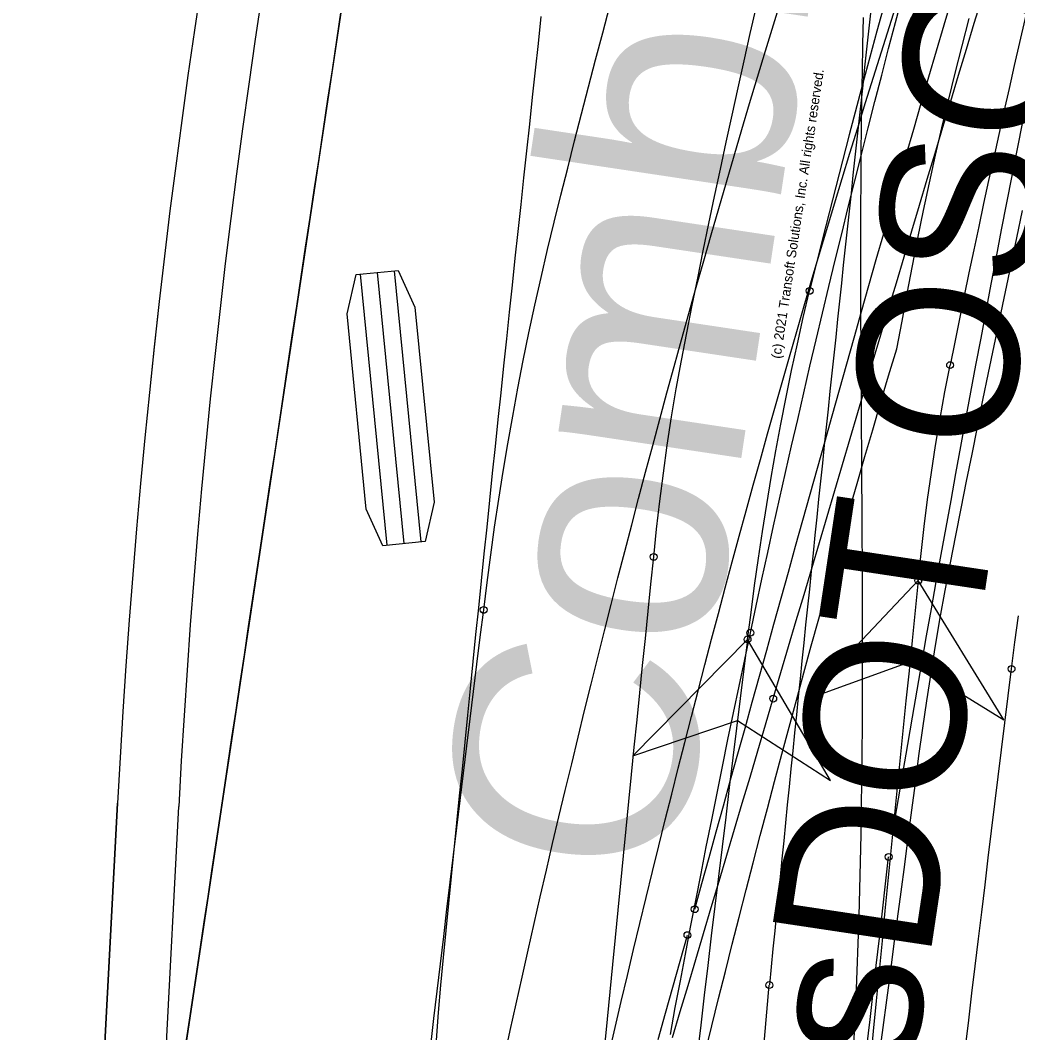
# Model space of a CAD drawing. Extents: x -14 to 1565148, y -25 to 642856.
# Drawn here: x 1564809.71 to 1564821.91, y 636335.55 to 636347.94 of the extents above; entities that cross this region are included whole.
import ezdxf

# ---------------------------------------------------------------- set-up
doc = ezdxf.new("R2010")
doc.units = 0
for name, color, linetype in [('GE_X_Alignment', 7, 'Continuous'), ('MT_P_Drums', 7, 'Continuous'), ('PV_P_Curb', 7, 'Continuous'), ('PV_P_EOP', 7, 'Continuous'), ('PV_P_Saw_Cut_Line', 7, 'Continuous'), ('TR_Turning_Path23', 7, 'Continuous'), ('TR_Turning_Path25', 7, 'Continuous'), ('TR_Turning_Path27', 7, 'Continuous')]:
    doc.layers.add(name, color=color, linetype=linetype)

msp = doc.modelspace()

# ---------------------------------------------------------------- linework, layer by layer
at = {"layer": 'GE_X_Alignment'}
msp.add_line((1564810.897, 636338.359), (1564809.706, 636315.718), dxfattribs=at)
msp.add_arc((1564912.506, 636333.015), 101.75, 136.94177, 176.98984, dxfattribs=at)
at = {"layer": 'MT_P_Drums'}
for points in [[(1564818.639, 636340.444), (1564818.71, 636340.772), (1564818.781, 636341.099), (1564818.852, 636341.426), (1564818.924, 636341.752), (1564818.996, 636342.078), (1564819.07, 636342.403), (1564819.143, 636342.729), (1564819.218, 636343.054), (1564819.293, 636343.379), (1564819.368, 636343.704), (1564819.445, 636344.029), (1564819.522, 636344.353), (1564819.6, 636344.678), (1564819.678, 636345.002), (1564819.757, 636345.326), (1564819.837, 636345.65), (1564819.917, 636345.974), (1564819.998, 636346.297), (1564820.08, 636346.621), (1564820.162, 636346.944), (1564820.246, 636347.267), (1564820.329, 636347.59), (1564820.414, 636347.912), (1564820.499, 636348.235)], [(1564817.456, 636341.371), (1564817.491, 636341.709), (1564817.531, 636342.052), (1564817.575, 636342.396), (1564817.623, 636342.74), (1564817.676, 636343.085), (1564817.733, 636343.429), (1564817.795, 636343.774), (1564817.86, 636344.112), (1564817.928, 636344.45), (1564817.995, 636344.783), (1564818.063, 636345.116), (1564818.132, 636345.449), (1564818.202, 636345.782), (1564818.273, 636346.114), (1564818.344, 636346.446), (1564818.416, 636346.778), (1564818.489, 636347.11), (1564818.563, 636347.442), (1564818.637, 636347.774), (1564818.713, 636348.105)], [(1564820.693, 636341.081), (1564820.728, 636341.413), (1564820.766, 636341.744), (1564820.808, 636342.074), (1564820.855, 636342.405), (1564820.905, 636342.734), (1564820.96, 636343.063), (1564821.019, 636343.391), (1564821.083, 636343.718)], [(1564816.86, 636335.384), (1564816.892, 636335.716), (1564816.924, 636336.049), (1564816.956, 636336.382), (1564816.989, 636336.715), (1564817.021, 636337.047), (1564817.054, 636337.38), (1564817.086, 636337.713), (1564817.119, 636338.045), (1564817.152, 636338.378), (1564817.185, 636338.71), (1564817.219, 636339.043), (1564817.252, 636339.376), (1564817.286, 636339.708), (1564817.32, 636340.041), (1564817.354, 636340.373), (1564817.388, 636340.706), (1564817.422, 636341.038), (1564817.456, 636341.371)], [(1564820.693, 636341.081), (1564819.319, 636339.628), (1564820.59, 636340.086), (1564821.741, 636339.378), (1564820.693, 636341.081)], [(1564817.66, 636335.527), (1564817.721, 636335.856), (1564817.783, 636336.184), (1564817.845, 636336.512), (1564817.908, 636336.841), (1564817.972, 636337.169), (1564818.036, 636337.497), (1564818.1, 636337.825), (1564818.166, 636338.153), (1564818.231, 636338.48), (1564818.298, 636338.808), (1564818.365, 636339.135), (1564818.433, 636339.463), (1564818.501, 636339.79), (1564818.57, 636340.117), (1564818.639, 636340.444)]]:
    msp.add_lwpolyline(points, dxfattribs=at)
msp.add_lwpolyline([(1564820.693, 636341.081), (1564819.319, 636339.628), (1564820.59, 636340.086), (1564821.741, 636339.378)], close=True, dxfattribs=at)
for centre in [(1564821.083, 636343.718), (1564821.083, 636343.718), (1564817.456, 636341.371), (1564817.456, 636341.371), (1564820.693, 636341.081), (1564820.693, 636341.081), (1564818.639, 636340.444), (1564818.639, 636340.444)]:
    msp.add_circle(centre, 0.0417, dxfattribs=at)
for centre, radius, start, end in [((1564958.028, 636316.276), 139.668, 153.54197, 168.6689), ((1565559.296, 636264.507), 742.561, 174.081051, 175.904293)]:
    msp.add_arc(centre, radius, start, end, dxfattribs=at)
at = {"layer": 'PV_P_Curb'}
for p, q in [((1564815.623, 636361.29), (1564811.341, 636332.81)), ((1564813.865, 636344.831), (1564814.193, 636341.513)), ((1564814.073, 636344.851), (1564814.4, 636341.534)), ((1564814.28, 636344.872), (1564814.607, 636341.554))]:
    msp.add_line(p, q, dxfattribs=at)
for points in [[(1564811.732, 636335.409), (1564811.776, 636335.702), (1564811.82, 636335.999), (1564811.865, 636336.297), (1564811.911, 636336.6), (1564811.957, 636336.906), (1564812.004, 636337.217), (1564812.051, 636337.531), (1564812.099, 636337.85), (1564812.147, 636338.171), (1564812.196, 636338.498), (1564812.246, 636338.826), (1564812.296, 636339.16), (1564812.346, 636339.495), (1564812.397, 636339.834), (1564812.449, 636340.175), (1564812.5, 636340.521), (1564812.553, 636340.867), (1564812.605, 636341.218), (1564812.658, 636341.569), (1564812.711, 636341.924), (1564812.765, 636342.28), (1564812.819, 636342.638), (1564812.873, 636342.996), (1564812.927, 636343.356), (1564812.981, 636343.716), (1564813.035, 636344.078), (1564813.09, 636344.439), (1564813.144, 636344.801), (1564813.198, 636345.162), (1564813.253, 636345.524), (1564813.307, 636345.886), (1564813.362, 636346.248), (1564813.416, 636346.609), (1564813.47, 636346.971), (1564813.525, 636347.333), (1564813.579, 636347.694), (1564813.634, 636348.056)], [(1564818.086, 636335.302), (1564818.167, 636335.635), (1564818.25, 636335.967), (1564818.333, 636336.3), (1564818.417, 636336.632), (1564818.502, 636336.964), (1564818.587, 636337.297), (1564818.673, 636337.629), (1564818.759, 636337.961), (1564818.847, 636338.293), (1564818.934, 636338.625), (1564819.023, 636338.957), (1564819.112, 636339.288), (1564819.202, 636339.62), (1564819.293, 636339.951), (1564819.384, 636340.283), (1564819.476, 636340.614), (1564819.568, 636340.945), (1564819.661, 636341.276), (1564819.755, 636341.607), (1564819.849, 636341.937), (1564819.944, 636342.268), (1564820.04, 636342.598), (1564820.136, 636342.928), (1564820.233, 636343.258), (1564820.331, 636343.588), (1564820.429, 636343.918), (1564820.496, 636344.256), (1564820.558, 636344.595), (1564820.622, 636344.934), (1564820.688, 636345.273), (1564820.758, 636345.611), (1564820.83, 636345.949), (1564820.904, 636346.285), (1564820.982, 636346.622), (1564821.062, 636346.957), (1564821.145, 636347.292), (1564821.231, 636347.626), (1564821.318, 636347.959)], [(1564819.899, 636335.309), (1564819.916, 636335.642), (1564819.932, 636335.975), (1564819.946, 636336.308), (1564819.958, 636336.641), (1564819.969, 636336.974), (1564819.978, 636337.307), (1564819.986, 636337.64), (1564819.993, 636337.974), (1564819.999, 636338.307), (1564820.003, 636338.64), (1564820.006, 636338.974), (1564820.009, 636339.307), (1564820.011, 636339.64), (1564820.011, 636339.974), (1564820.012, 636340.307), (1564820.011, 636340.64), (1564820.01, 636340.974), (1564820.009, 636341.307), (1564820.007, 636341.64), (1564820.005, 636341.974), (1564820.003, 636342.307), (1564820.001, 636342.64), (1564819.999, 636342.974), (1564819.997, 636343.307), (1564819.995, 636343.64), (1564819.993, 636343.974), (1564819.992, 636344.307), (1564819.991, 636344.64), (1564819.991, 636344.974), (1564819.991, 636345.307), (1564819.992, 636345.64), (1564819.994, 636345.974), (1564819.996, 636346.307), (1564819.999, 636346.64), (1564820.004, 636346.974), (1564820.009, 636347.307), (1564820.016, 636347.64), (1564820.024, 636347.973)]]:
    msp.add_lwpolyline(points, dxfattribs=at)
msp.add_lwpolyline([(1564813.814, 636344.826), (1564814.331, 636344.877), (1564814.533, 636344.428), (1564814.769, 636342.039), (1564814.659, 636341.559), (1564814.141, 636341.508), (1564813.94, 636341.957), (1564813.704, 636344.346)], close=True, dxfattribs=at)
at = {"layer": 'PV_P_EOP'}
for p, q in [((1564809.706, 636315.718), (1564810.897, 636338.359)), ((1564810.455, 636315.678), (1564811.646, 636338.319))]:
    msp.add_line(p, q, dxfattribs=at)
for radius in [101.75, 101]:
    msp.add_arc((1564912.506, 636333.015), radius, 136.94177, 176.99004, dxfattribs=at)
at = {"layer": 'PV_P_Saw_Cut_Line'}
for points in [[(1564817.958, 636337.06), (1564818.046, 636337.376), (1564818.134, 636337.692), (1564818.222, 636338.009), (1564818.31, 636338.325), (1564818.398, 636338.642), (1564818.486, 636338.96), (1564818.574, 636339.277), (1564818.662, 636339.595), (1564818.751, 636339.912), (1564818.839, 636340.23), (1564818.927, 636340.548), (1564819.016, 636340.866), (1564819.104, 636341.185), (1564819.193, 636341.503), (1564819.282, 636341.821), (1564819.371, 636342.14), (1564819.46, 636342.459), (1564819.549, 636342.777), (1564819.639, 636343.096), (1564819.729, 636343.415), (1564819.818, 636343.734), (1564819.908, 636344.053), (1564819.999, 636344.372), (1564820.089, 636344.691), (1564820.18, 636345.01), (1564820.271, 636345.329), (1564820.362, 636345.649), (1564820.454, 636345.968), (1564820.546, 636346.287), (1564820.638, 636346.606), (1564820.73, 636346.925), (1564820.823, 636347.244), (1564820.916, 636347.563), (1564821.01, 636347.882), (1564821.103, 636348.201)], [(1564820.394, 636338.081), (1564820.451, 636338.413), (1564820.507, 636338.745), (1564820.565, 636339.077), (1564820.622, 636339.409), (1564820.68, 636339.741), (1564820.738, 636340.073), (1564820.796, 636340.404), (1564820.855, 636340.736), (1564820.914, 636341.067), (1564820.974, 636341.399), (1564821.033, 636341.73), (1564821.094, 636342.062), (1564821.154, 636342.393), (1564821.215, 636342.724), (1564821.276, 636343.055), (1564821.337, 636343.386), (1564821.399, 636343.717), (1564821.461, 636344.048), (1564821.524, 636344.379), (1564821.587, 636344.71), (1564821.65, 636345.041), (1564821.713, 636345.372), (1564821.777, 636345.702), (1564821.841, 636346.033), (1564821.906, 636346.363), (1564821.971, 636346.694)], [(1564820.066, 636335.377), (1564820.104, 636335.709), (1564820.142, 636336.041), (1564820.18, 636336.373), (1564820.218, 636336.705), (1564820.256, 636337.037), (1564820.294, 636337.369), (1564820.331, 636337.701)], [(1564817.512, 636335.468), (1564817.602, 636335.787), (1564817.691, 636336.106), (1564817.78, 636336.425), (1564817.869, 636336.744)]]:
    msp.add_lwpolyline(points, dxfattribs=at)
for centre in [(1564820.394, 636338.081), (1564820.331, 636337.701), (1564817.958, 636337.06), (1564817.869, 636336.744)]:
    msp.add_circle(centre, 0.0417, dxfattribs=at)
at = {"layer": 'TR_Turning_Path23'}
for points in [[(1564818.919, 636339.637), (1564819.013, 636339.956), (1564819.107, 636340.274), (1564819.201, 636340.593), (1564819.296, 636340.912), (1564819.39, 636341.23), (1564819.484, 636341.549), (1564819.578, 636341.867), (1564819.672, 636342.185), (1564819.766, 636342.503), (1564819.86, 636342.821), (1564819.954, 636343.138), (1564820.048, 636343.456), (1564820.142, 636343.773), (1564820.236, 636344.09), (1564820.33, 636344.407), (1564820.425, 636344.724), (1564820.519, 636345.042), (1564820.614, 636345.359), (1564820.709, 636345.676), (1564820.804, 636345.994), (1564820.899, 636346.311), (1564820.994, 636346.629), (1564821.09, 636346.947), (1564821.186, 636347.264), (1564821.282, 636347.582), (1564821.378, 636347.9), (1564821.475, 636348.217)], [(1564820.658, 636338.605), (1564820.702, 636338.938), (1564820.749, 636339.275), (1564820.798, 636339.612), (1564820.85, 636339.949), (1564820.905, 636340.286), (1564820.963, 636340.624), (1564821.023, 636340.961), (1564821.087, 636341.299), (1564821.152, 636341.632), (1564821.218, 636341.965), (1564821.284, 636342.296), (1564821.351, 636342.628), (1564821.418, 636342.959), (1564821.485, 636343.291), (1564821.553, 636343.622), (1564821.621, 636343.953), (1564821.69, 636344.284), (1564821.759, 636344.616), (1564821.828, 636344.947), (1564821.898, 636345.277), (1564821.968, 636345.608)], [(1564817.686, 636335.49), (1564817.781, 636335.808), (1564817.876, 636336.126), (1564817.971, 636336.445), (1564818.066, 636336.764), (1564818.161, 636337.083), (1564818.256, 636337.402), (1564818.351, 636337.721), (1564818.445, 636338.04), (1564818.54, 636338.359), (1564818.635, 636338.678), (1564818.729, 636338.998), (1564818.824, 636339.317), (1564818.919, 636339.637)], [(1564820.22, 636335.282), (1564820.265, 636335.614), (1564820.309, 636335.946), (1564820.352, 636336.278), (1564820.396, 636336.61), (1564820.44, 636336.943), (1564820.484, 636337.275), (1564820.527, 636337.607), (1564820.571, 636337.939), (1564820.615, 636338.272), (1564820.658, 636338.604)]]:
    msp.add_lwpolyline(points, dxfattribs=at)
for centre in [(1564818.919, 636339.637), (1564818.919, 636339.637), (1564820.658, 636338.604), (1564820.658, 636338.605)]:
    msp.add_circle(centre, 0.0417, dxfattribs=at)
at = {"layer": 'TR_Turning_Path25'}
for points in [[(1564815.63, 636335.25), (1564815.702, 636335.577), (1564815.774, 636335.904), (1564815.846, 636336.231), (1564815.92, 636336.558), (1564815.994, 636336.884), (1564816.069, 636337.21), (1564816.144, 636337.537), (1564816.22, 636337.863), (1564816.297, 636338.189), (1564816.375, 636338.514), (1564816.453, 636338.84), (1564816.532, 636339.165), (1564816.611, 636339.491), (1564816.691, 636339.816), (1564816.772, 636340.141), (1564816.854, 636340.465), (1564816.936, 636340.79), (1564817.019, 636341.114), (1564817.102, 636341.439), (1564817.187, 636341.763), (1564817.272, 636342.086), (1564817.357, 636342.41), (1564817.444, 636342.734), (1564817.531, 636343.057), (1564817.619, 636343.38), (1564817.707, 636343.703), (1564817.796, 636344.026), (1564817.886, 636344.348), (1564817.977, 636344.67), (1564818.068, 636344.992), (1564818.16, 636345.314), (1564818.253, 636345.636), (1564818.346, 636345.957), (1564818.44, 636346.279), (1564818.535, 636346.6), (1564818.63, 636346.921), (1564818.727, 636347.241), (1564818.824, 636347.562), (1564818.921, 636347.882), (1564819.02, 636348.202)], [(1564815.376, 636340.723), (1564815.417, 636341.059), (1564815.462, 636341.398), (1564815.51, 636341.737), (1564815.561, 636342.076), (1564815.615, 636342.416), (1564815.671, 636342.755), (1564815.731, 636343.095), (1564815.794, 636343.434), (1564815.86, 636343.774), (1564815.929, 636344.113), (1564816.002, 636344.453), (1564816.078, 636344.792), (1564816.158, 636345.134), (1564816.239, 636345.466), (1564816.321, 636345.798), (1564816.404, 636346.129), (1564816.488, 636346.461), (1564816.573, 636346.792), (1564816.658, 636347.123), (1564816.745, 636347.454), (1564816.832, 636347.784), (1564816.92, 636348.114)], [(1564818.605, 636340.362), (1564818.647, 636340.693), (1564818.691, 636341.023), (1564818.737, 636341.354), (1564818.786, 636341.683), (1564818.839, 636342.012), (1564818.894, 636342.341), (1564818.952, 636342.669), (1564819.013, 636342.997), (1564819.077, 636343.324), (1564819.144, 636343.651), (1564819.214, 636343.977), (1564819.287, 636344.302), (1564819.364, 636344.626)], [(1564814.729, 636335.392), (1564814.768, 636335.725), (1564814.808, 636336.059), (1564814.848, 636336.392), (1564814.887, 636336.725), (1564814.927, 636337.059), (1564814.967, 636337.392), (1564815.008, 636337.725), (1564815.048, 636338.058), (1564815.089, 636338.391), (1564815.129, 636338.725), (1564815.17, 636339.058), (1564815.211, 636339.391), (1564815.252, 636339.724), (1564815.293, 636340.057), (1564815.334, 636340.39), (1564815.376, 636340.723)], [(1564821.835, 636340.001), (1564821.876, 636340.327), (1564821.919, 636340.649)], [(1564818.605, 636340.362), (1564817.201, 636338.938), (1564818.482, 636339.37), (1564819.618, 636338.637), (1564818.605, 636340.362)], [(1564821.272, 636335.373), (1564821.311, 636335.704), (1564821.35, 636336.035), (1564821.39, 636336.365), (1564821.43, 636336.696), (1564821.47, 636337.026), (1564821.51, 636337.357), (1564821.55, 636337.688), (1564821.59, 636338.018), (1564821.631, 636338.349), (1564821.671, 636338.679), (1564821.712, 636339.01), (1564821.753, 636339.34), (1564821.794, 636339.671), (1564821.835, 636340.001)]]:
    msp.add_lwpolyline(points, dxfattribs=at)
msp.add_lwpolyline([(1564818.605, 636340.362), (1564817.201, 636338.938), (1564818.482, 636339.37), (1564819.618, 636338.637)], close=True, dxfattribs=at)
for centre in [(1564819.364, 636344.626), (1564819.364, 636344.626), (1564815.376, 636340.723), (1564815.376, 636340.723), (1564818.605, 636340.362), (1564818.605, 636340.362), (1564821.835, 636340.001), (1564821.835, 636340.001)]:
    msp.add_circle(centre, 0.0417, dxfattribs=at)
for centre, radius, start, end in [((1564940.689, 636314.867), 124.922, 128.00393, 166.21829), ((1565637.52, 636238.302), 825.25, 172.895906, 176.145511)]:
    msp.add_arc(centre, radius, start, end, dxfattribs=at)
at = {"layer": 'TR_Turning_Path27'}
for points in [[(1564816.912, 636335.297), (1564816.986, 636335.615), (1564817.06, 636335.933), (1564817.135, 636336.251), (1564817.211, 636336.568), (1564817.287, 636336.886), (1564817.364, 636337.203), (1564817.441, 636337.52), (1564817.519, 636337.837), (1564817.598, 636338.153), (1564817.677, 636338.47), (1564817.757, 636338.786), (1564817.837, 636339.102), (1564817.918, 636339.418), (1564818, 636339.734), (1564818.082, 636340.049), (1564818.165, 636340.364), (1564818.248, 636340.679), (1564818.332, 636340.994), (1564818.417, 636341.309), (1564818.502, 636341.623), (1564818.588, 636341.937), (1564818.674, 636342.251), (1564818.761, 636342.565), (1564818.849, 636342.878), (1564818.938, 636343.192), (1564819.027, 636343.505), (1564819.116, 636343.818), (1564819.206, 636344.13), (1564819.297, 636344.442), (1564819.389, 636344.755), (1564819.481, 636345.067), (1564819.574, 636345.378), (1564819.667, 636345.69), (1564819.761, 636346.001), (1564819.856, 636346.312), (1564819.952, 636346.623), (1564820.048, 636346.933), (1564820.144, 636347.243), (1564820.242, 636347.553), (1564820.34, 636347.863), (1564820.438, 636348.172)], [(1564814.797, 636335.46), (1564814.824, 636335.795), (1564814.853, 636336.133), (1564814.885, 636336.468), (1564814.918, 636336.802), (1564814.95, 636337.131), (1564814.983, 636337.46), (1564815.016, 636337.789), (1564815.049, 636338.118), (1564815.082, 636338.447), (1564815.115, 636338.776), (1564815.148, 636339.105), (1564815.182, 636339.434), (1564815.215, 636339.763), (1564815.248, 636340.092), (1564815.282, 636340.421), (1564815.316, 636340.75), (1564815.349, 636341.078), (1564815.383, 636341.407), (1564815.417, 636341.736), (1564815.451, 636342.065), (1564815.486, 636342.394), (1564815.52, 636342.723), (1564815.554, 636343.052), (1564815.589, 636343.38), (1564815.623, 636343.709), (1564815.658, 636344.038), (1564815.693, 636344.367), (1564815.727, 636344.696), (1564815.762, 636345.025), (1564815.797, 636345.353), (1564815.833, 636345.682), (1564815.868, 636346.011), (1564815.903, 636346.34), (1564815.939, 636346.668), (1564815.974, 636346.997), (1564816.01, 636347.326), (1564816.045, 636347.654), (1564816.081, 636347.983)], [(1564818.784, 636335.137), (1564818.811, 636335.469), (1564818.84, 636335.801), (1564818.871, 636336.133)]]:
    msp.add_lwpolyline(points, dxfattribs=at)
msp.add_circle((1564818.871, 636336.133), 0.0417, dxfattribs=at)
msp.add_circle((1564818.871, 636336.133), 0.0417, dxfattribs=at)
msp.add_arc((1565936.167, 636225.781), 1122.732, 173.636365, 174.35935, dxfattribs=at)

# ---------------------------------------------------------------- texts
at = {"layer": 'PV_P_Curb'}
for s, height, p in [('WisDOT OSOW 2010 (US)', 1.96333, (1564820.175, 636332.075)), ('Combine', 2.945, (1564817.739, 636337.333)), ('(c) 2021 Transoft Solutions, Inc. All rights reserved.', 0.1178, (1564819.008, 636343.791))]:
    msp.add_text(s, height=height, rotation=81.4485, dxfattribs=at).set_placement(p)

doc.saveas('drawing.dxf')
